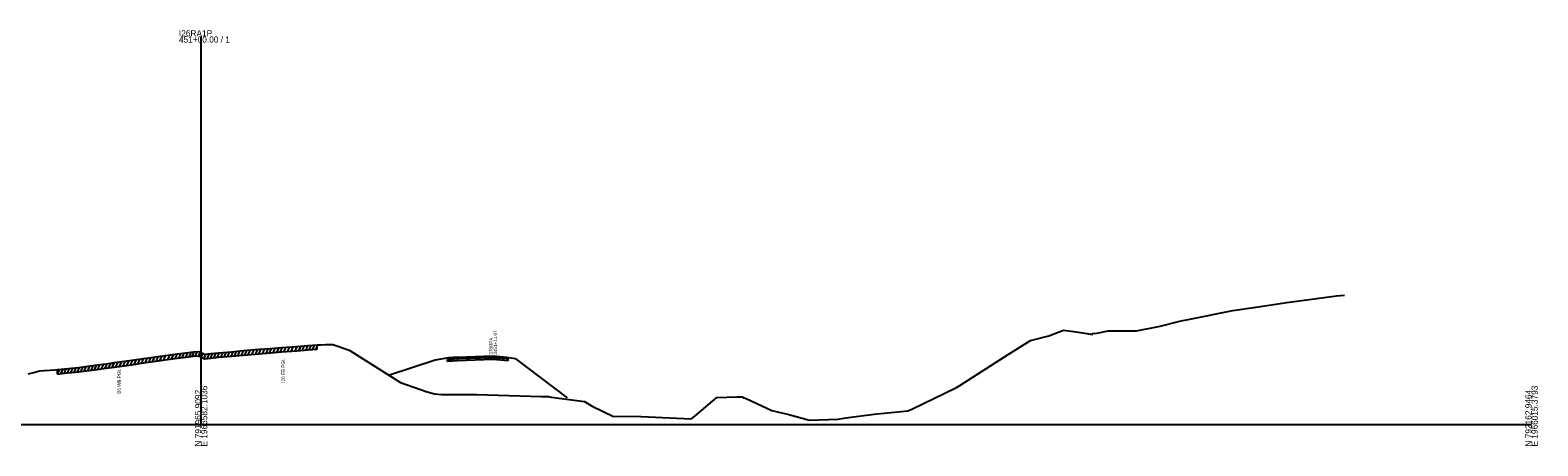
# Model space of a CAD drawing. Extents: x 1017 to 19997, y -1947 to 50737.
# Drawn here: x 18523 to 19203, y 990 to 1178 of the extents above; entities that cross this region are included whole.
import ezdxf

# ---------------------------------------------------------------- set-up
doc = ezdxf.new("R2010")
doc.units = 0
for name, color, linetype in [('RD_GPK_XS_Cell', 7, 'Continuous'), ('RD_XS_Base', 7, 'Continuous'), ('RD_XS_ExGround', 7, 'Continuous'), ('RD_XS_ExPaveRet', 7, 'Continuous'), ('RD_XS_Greenside', 7, 'Continuous'), ('RD_XS_Pave', 7, 'Continuous'), ('RD_XS_PaveOvlay', 7, 'Continuous'), ('RD_XS_TX_Notes', 7, 'Continuous')]:
    doc.layers.add(name, color=color, linetype=linetype)

msp = doc.modelspace()

# ---------------------------------------------------------------- linework, layer by layer
at = {"layer": 'RD_GPK_XS_Cell'}
for p, q in [((18600, 1000), (18600, 1175.14)), ((18000, 1000), (18600, 1000)), ((18600, 1000), (19200, 1000))]:
    msp.add_line(p, q, dxfattribs=at)
at = {"layer": 'RD_XS_Base'}
for points in [[(18711.11, 1028.33), (18711.61, 1029.37), (18715.61, 1029.68)], [(18711.11, 1029.33), (18711.61, 1029.37), (18715.61, 1029.68)], [(18711.11, 1028.33), (18711.11, 1029.33)], [(18715.61, 1028.68), (18711.11, 1028.33)], [(18715.61, 1029.68), (18715.61, 1028.68)], [(18731.64, 1029.25), (18715.61, 1028.68)], [(18731.64, 1030.25), (18731.64, 1029.25)], [(18731.64, 1030.25), (18737.65, 1029.74), (18738.35, 1029.69)], [(18738.35, 1028.69), (18731.64, 1029.25)], [(18738.35, 1029.69), (18738.35, 1028.69)]]:
    msp.add_lwpolyline(points, dxfattribs=at)
at = {"layer": 'RD_XS_ExGround'}
msp.add_lwpolyline([(18522.05, 1022.81), (18524.5, 1023.41), (18527.08, 1024.16), (18533.96, 1024.65), (18535.19, 1024.72), (18538.35, 1025.07), (18544.71, 1025.76), (18553.09, 1026.84), (18557.17, 1027.38), (18560.91, 1027.89), (18568.73, 1028.94), (18574.09, 1029.73), (18581.63, 1030.8), (18588.14, 1031.69), (18593.12, 1032.38), (18596.62, 1032.73), (18598.87, 1032.95), (18600, 1032.41), (18601.56, 1031.66), (18604.41, 1031.95), (18607.89, 1032.3), (18613.64, 1032.81), (18619.14, 1033.31), (18626.15, 1033.9), (18631.29, 1034.33), (18636.32, 1034.71), (18643.19, 1035.23), (18648.06, 1035.6), (18652.3, 1035.89), (18654.21, 1035.98), (18656.16, 1036.06), (18659.45, 1036.04), (18661.6, 1035.31), (18666.71, 1033.54), (18667.46, 1033.1), (18689.96, 1018.96), (18701.97, 1014.72), (18705.21, 1013.79), (18708.4, 1013.54), (18724.37, 1013.47), (18753.38, 1012.65), (18755.89, 1012.65), (18756.72, 1012.59), (18757.94, 1012.36), (18772.97, 1010.28), (18776.38, 1008.3), (18786.05, 1003.51), (18795.32, 1003.65), (18804.92, 1003.34), (18814.35, 1002.82), (18821.19, 1002.53), (18823.76, 1004.62), (18832.58, 1012.14), (18841.8, 1012.4), (18844.06, 1012.45), (18844.81, 1012.06), (18845.86, 1011.63), (18857.38, 1006.35), (18865.01, 1004.42), (18874.35, 1001.93), (18887.11, 1002.32), (18890.79, 1002.91), (18903.52, 1004.66), (18918.7, 1006.06), (18920.49, 1006.91), (18940.71, 1016.64), (18942.21, 1017.51), (18963.91, 1031.62), (18973.98, 1037.83), (18982.32, 1040.03), (18988.97, 1042.5), (18994.64, 1041.77), (18999.43, 1041.06), (19001.81, 1040.64), (19002.02, 1041.02), (19003.97, 1041.13), (19009.05, 1042.22), (19021.9, 1042.17), (19032.49, 1044.36), (19042.03, 1046.69), (19045.18, 1047.31), (19065.33, 1051.4), (19075.7, 1052.98), (19089.67, 1055.06), (19112.04, 1057.98), (19115.67, 1058.38)], dxfattribs=at)
at = {"layer": 'RD_XS_ExPaveRet'}
for p, q in [((18621.26, 1031.48), (18622.3, 1033.57)), ((18622.86, 1031.62), (18623.91, 1033.71)), ((18624.47, 1031.75), (18625.51, 1033.84)), ((18626.08, 1031.89), (18627.12, 1033.98)), ((18627.68, 1032.02), (18628.73, 1034.11)), ((18629.29, 1032.16), (18630.33, 1034.25)), ((18630.9, 1032.29), (18631.94, 1034.38)), ((18632.5, 1032.42), (18633.54, 1034.5)), ((18634.1, 1032.54), (18635.14, 1034.62)), ((18635.71, 1032.66), (18636.75, 1034.74)), ((18637.32, 1032.79), (18638.36, 1034.87)), ((18638.92, 1032.91), (18639.96, 1034.99)), ((18640.58, 1033.04), (18641.62, 1035.12)), ((18642.42, 1033.18), (18643.46, 1035.25)), ((18644.02, 1033.3), (18645.06, 1035.37)), ((18645.62, 1033.41), (18646.66, 1035.49)), ((18647.17, 1033.53), (18648.21, 1035.61)), ((18648.71, 1033.64), (18649.75, 1035.71)), ((18650.22, 1033.75), (18651.25, 1035.82)), ((18651.71, 1033.85), (18652.3, 1035.03)), ((18652.3, 1033.89), (18652.3, 1035.89)), ((18551.94, 1024.69), (18553.01, 1026.83)), ((18553.48, 1024.89), (18554.55, 1027.04)), ((18555.03, 1025.1), (18556.1, 1027.24)), ((18556.65, 1025.31), (18557.73, 1027.46)), ((18558.29, 1025.53), (18559.37, 1027.68)), ((18559.93, 1025.76), (18561.01, 1027.9)), ((18561.57, 1025.98), (18562.64, 1028.12)), ((18563.21, 1026.2), (18564.28, 1028.34)), ((18564.85, 1026.42), (18565.92, 1028.56)), ((18566.49, 1026.64), (18567.56, 1028.78)), ((18568.13, 1026.86), (18569.2, 1029.01)), ((18569.78, 1027.09), (18570.86, 1029.25)), ((18571.44, 1027.34), (18572.52, 1029.5)), ((18573.09, 1027.58), (18574.17, 1029.74)), ((18574.75, 1027.82), (18575.83, 1029.97)), ((18576.4, 1028.05), (18577.48, 1030.21)), ((18578.05, 1028.29), (18579.13, 1030.44)), ((18579.71, 1028.52), (18580.78, 1030.68)), ((18581.36, 1028.76), (18582.43, 1030.91)), ((18583.07, 1028.99), (18584.15, 1031.14)), ((18584.97, 1029.25), (18586.05, 1031.4)), ((18586.63, 1029.48), (18587.7, 1031.63)), ((18588.28, 1029.71), (18589.36, 1031.86)), ((18589.89, 1029.93), (18590.96, 1032.08)), ((18591.49, 1030.16), (18592.56, 1032.31)), ((18593.05, 1030.37), (18594.1, 1032.48)), ((18594.57, 1030.53), (18595.62, 1032.63)), ((18595.89, 1030.66), (18596.94, 1032.76)), ((18597.38, 1030.81), (18598.43, 1032.91)), ((18598.9, 1030.94), (18599.71, 1032.55)), ((18600.08, 1030.37), (18600.89, 1031.99)), ((18601.26, 1029.81), (18602.22, 1031.73)), ((18602.7, 1029.78), (18603.75, 1031.88)), ((18604.24, 1029.93), (18605.29, 1032.04)), ((18605.77, 1030.08), (18606.82, 1032.19)), ((18607.31, 1030.24), (18608.36, 1032.34)), ((18608.84, 1030.38), (18609.88, 1032.48)), ((18610.39, 1030.52), (18611.44, 1032.61)), ((18611.94, 1030.66), (18612.99, 1032.75)), ((18613.5, 1030.8), (18614.54, 1032.89)), ((18615.05, 1030.94), (18616.1, 1033.03)), ((18616.61, 1031.08), (18617.65, 1033.17)), ((18618.16, 1031.22), (18619.21, 1033.31)), ((18619.71, 1031.35), (18620.75, 1033.44)), ((18535.19, 1022.72), (18536.25, 1024.84)), ((18535.19, 1022.72), (18535.19, 1024.72)), ((18536.7, 1022.89), (18537.76, 1025.01)), ((18538.21, 1023.06), (18539.26, 1025.17)), ((18539.71, 1023.22), (18540.77, 1025.33)), ((18541.22, 1023.38), (18542.28, 1025.49)), ((18542.72, 1023.54), (18543.78, 1025.66)), ((18544.24, 1023.71), (18545.3, 1025.83)), ((18545.77, 1023.89), (18546.84, 1026.03)), ((18547.31, 1024.09), (18548.38, 1026.23)), ((18548.86, 1024.29), (18549.93, 1026.43)), ((18550.4, 1024.49), (18551.47, 1026.63))]:
    msp.add_line(p, q, dxfattribs=at)
msp.add_lwpolyline([(18535.19, 1022.72), (18535.19, 1022.72), (18538.35, 1023.07), (18544.71, 1023.76), (18553.09, 1024.84), (18557.17, 1025.38), (18560.91, 1025.89), (18568.73, 1026.94), (18574.09, 1027.73), (18581.63, 1028.8), (18588.14, 1029.69), (18593.12, 1030.38), (18596.62, 1030.73), (18598.87, 1030.95), (18600, 1030.41), (18601.56, 1029.66), (18604.41, 1029.95), (18607.89, 1030.3), (18613.64, 1030.81), (18619.14, 1031.31), (18626.15, 1031.9), (18631.29, 1032.33), (18636.32, 1032.71), (18643.19, 1033.23), (18648.06, 1033.6), (18652.3, 1033.89)], dxfattribs=at)
at = {"layer": 'RD_XS_Greenside'}
for points in [[(18705.6, 1029.07), (18684.49, 1022.13)], [(18711.61, 1030.01), (18705.6, 1029.07)], [(18737.65, 1030.38), (18741.65, 1029.72)], [(18741.65, 1029.72), (18765.09, 1011.97)]]:
    msp.add_lwpolyline(points, dxfattribs=at)
at = {"layer": 'RD_XS_Pave'}
for points in [[(18715.61, 1030), (18711.61, 1029.69)], [(18711.61, 1029.69), (18711.61, 1029.37)], [(18711.61, 1029.37), (18715.61, 1029.68)], [(18731.64, 1030.57), (18715.61, 1030)], [(18715.61, 1029.68), (18731.64, 1030.25)], [(18715.61, 1030), (18715.61, 1029.68)], [(18731.64, 1030.25), (18731.64, 1030.57)], [(18731.64, 1030.57), (18737.65, 1030.06)], [(18737.65, 1029.74), (18731.64, 1030.25)], [(18737.65, 1030.06), (18737.65, 1029.74)]]:
    msp.add_lwpolyline(points, dxfattribs=at)
at = {"layer": 'RD_XS_PaveOvlay'}
for points in [[(18715.61, 1030.31), (18711.61, 1030.01)], [(18711.61, 1030.01), (18711.61, 1029.69)], [(18715.61, 1030.31), (18731.64, 1030.89)], [(18715.61, 1030), (18715.61, 1030.31)], [(18731.64, 1030.89), (18731.64, 1030.57)], [(18731.64, 1030.89), (18737.65, 1030.38)], [(18737.65, 1030.38), (18737.65, 1030.06)]]:
    msp.add_lwpolyline(points, dxfattribs=at)

# ---------------------------------------------------------------- texts
at = {"layer": 'RD_GPK_XS_Cell'}
for s, p in [('I26RA1P', (18590, 1175.14)), ('451+00.00 / 1', (18590, 1172.34))]:
    msp.add_text(s, height=2.8, dxfattribs=at).set_placement(p)
for s, p in [('N 791965.9092', (18600, 990)), ('E 1966582.1036', (18602.8, 990)), ('N 792162.9464', (19200, 990)), ('E 1966015.3793', (19202.8, 990))]:
    msp.add_text(s, height=2.8, rotation=90, dxfattribs=at).set_placement(p)
at = {"layer": 'RD_XS_TX_Notes'}
for s, p in [(' 3451+11.07', (18733.42, 1030.89)), (' 378RPA', (18731.46, 1030.89)), ('I26 EB PGL', (18637.75, 1018.82)), ('I26 WB PGL', (18563.75, 1013.48))]:
    msp.add_text(s, height=1.5, rotation=90, dxfattribs=at).set_placement(p)

doc.saveas('drawing.dxf')
